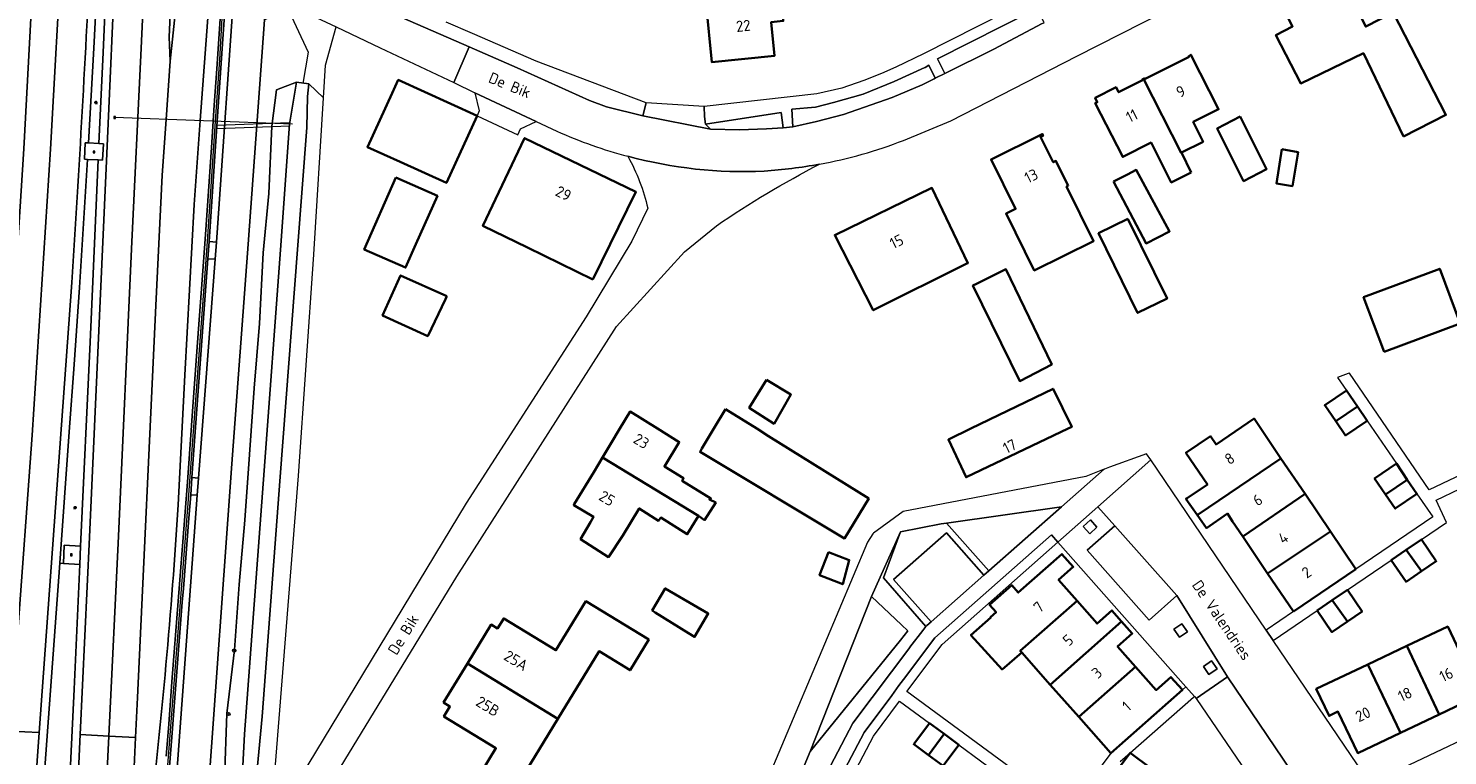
# Model space of a CAD drawing. Header units: metres. Extents: x 152391 to 157968, y 462336 to 467280.
# Tile 337 of 656: x 153788 to 153961, y 465710 to 465799. Entities that reach past the tile are written whole.
import ezdxf
from ezdxf.enums import TextEntityAlignment as Align

# ---------------------------------------------------------------- set-up
doc = ezdxf.new("R2010")
doc.units = ezdxf.units.M
doc.header["$LTSCALE"] = 0.75
doc.layers.get('0').update_dxf_attribs({"lineweight": 25})
for name, color, linetype, lineweight in [('B-WE-GR-BEPLANTING_CULTUUR_HEESTERS-GV', 251, 'Continuous', 18), ('B-WE-GR-BOOM-S', 251, 'Continuous', 25), ('B-WE-GR-GROENVOORZIENING-GV', 251, 'Continuous', 18), ('B-WE-GR-HAAG-G', 251, 'GR-HAAG1', 13), ('B-WE-KL-ET_LS_OV_LICHTMAST-S', 251, 'Continuous', 25), ('B-WE-KW-KUNSTWERK_DUIKER-G', 5, 'Continuous', 18), ('B-WE-OG-BEBOUWING-GV', 6, 'Continuous', 35), ('B-WE-OG-BEBOUWING-T18', 1, 'Continuous', 18), ('B-WE-OG-TERREIN_CULTUURSCHEIDING-GV', 251, 'Continuous', 18), ('B-WE-OG-TERREIN_ONBEGROEID-GV', 251, 'Continuous', 18), ('B-WE-OG-TOPOGRAFIE-T18', 1, 'Continuous', 18), ('B-WE-OG-WATER_SLOOT-GV', 251, 'Continuous', 18), ('B-WE-RI-GWA_KOLK-S', 251, 'Continuous', 25), ('B-WE-RI-GWA_RIOOLPUT-S', 251, 'Continuous', 25), ('B-WE-VH-VERHARDING_ASFALT-GV', 251, 'Continuous', 18), ('B-WE-VH-VERHARDING_BETONSTRAATSTEEN-GV', 251, 'Continuous', 18), ('B-WE-VH-VERHARDING_GESLOTEN-GV', 251, 'Continuous', 18), ('B-WE-VH-VERHARDING_OPEN-GV', 251, 'Continuous', 18), ('B-WE-VH-VERHARDING_STRAATBAKSTEEN-GV', 251, 'Continuous', 18), ('B-WE-VH-VERHARDING_TEGEL-GV', 251, 'Continuous', 18)]:
    doc.layers.add(name, color=color, linetype=linetype, lineweight=lineweight)
doc.styles.add('NLCS-ISO', font='isocpeur.ttf')
doc.styles.add('NLCS-ISO-M750-T18', font='NLCS-ISO.ttf', dxfattribs={"height": 1.35})
doc.linetypes.add('GR-HAAG1', pattern='A,6,[176,NLCS.SHX,S=0.125,R=0,X=0,Y=0],-2', length=8)

# ---------------------------------------------------------------- blocks, each defined once
blk = doc.blocks.new('SKL-ET_OV_LICHTMAST-SO')
at = {"color": 0, "linetype": 'ByBlock', "lineweight": 18}
for points in [[(-1.2, 0), (-2, 0)], [(-1.4, 1.4), (-0.9, 0.9)], [(0, 2), (0, 1.2)], [(0.9, 0.9), (1.4, 1.4)], [(2, 0), (1.2, 0)], [(-1.4, -1.4), (-0.9, -0.9)], [(0, -1.2), (0, -2)], [(0.9, -0.9), (1.4, -1.4)]]:
    blk.add_lwpolyline(points, dxfattribs=at)
blk.add_circle((0, 0), 1, dxfattribs=at)
blk = doc.blocks.new('SRI-PUT_INSPECTIEPUT_RIOOLPUT-SO')
at = {"color": 0, "linetype": 'ByBlock', "lineweight": 18}
blk.add_lwpolyline([(-1.1, -1.1), (1.1, -1.1), (1.1, 1.1), (-1.1, 1.1)], close=True, dxfattribs=at)
at = {"color": 0, "linetype": 'ByBlock', "lineweight": 18, "style": 'NLCS-ISO'}
blk.add_text('r', height=1.5, dxfattribs=at).set_placement((0, 0.3), align=Align.MIDDLE_CENTER)
blk = doc.blocks.new('SRI-KOLK-SO')
at = {"color": 0, "linetype": 'ByBlock', "lineweight": 18}
blk.add_lwpolyline([(-1.125, -1.125), (1.125, -1.125), (1.125, 1.125), (-1.125, 1.125)], close=True, dxfattribs=at)
at = {"color": 0, "linetype": 'ByBlock', "lineweight": 18, "style": 'NLCS-ISO'}
blk.add_text('k', height=1.5, dxfattribs=at).set_placement((0, 0), align=Align.MIDDLE_CENTER)
blk = doc.blocks.new('SGR-BOOM_01-SO')
at = {"linetype": 'ByBlock', "lineweight": 18}
h = blk.add_hatch(color=0, dxfattribs=at)
h.dxf.hatch_style = 1
edge = h.paths.add_edge_path()
edge.add_arc((0, 0), 0.25, 0, 360)
at = {"color": 0, "linetype": 'ByBlock', "lineweight": 18}
for radius in [2, 0.25]:
    blk.add_circle((0, 0), radius, dxfattribs=at)

msp = doc.modelspace()

# ---------------------------------------------------------------- linework, layer by layer
at = {"layer": 'B-WE-GR-BEPLANTING_CULTUUR_HEESTERS-GV'}
for points in [[(153911.91, 465799.47), (153911.1, 465801.12), (153910.79, 465800.97), (153910.75, 465801.05), (153898.9, 465795.07), (153899.8, 465793.27), (153905.78, 465796.26), (153911.67, 465799.36)], [(153898.65, 465792.7), (153897.85, 465794.31), (153897.4, 465794.03), (153897.39, 465794.03), (153893.65, 465792.3), (153889.86, 465790.78), (153886.25, 465789.74), (153884.05, 465789.18), (153881.19, 465788.92), (153881.29, 465786.79), (153884.2, 465787.41), (153887.48, 465788.28), (153893.38, 465790.36), (153897.06, 465791.89), (153898.53, 465792.64)], [(153870.65, 465787.1), (153871.27, 465786.48), (153874.79, 465786.43), (153878.1, 465786.52), (153880.12, 465786.66), (153879.88, 465788.52)], [(153914.02, 465740.46), (153919.22, 465745.04), (153916.97, 465744.16), (153894.75, 465739.9), (153891.11, 465737.25), (153891.03, 465737.17), (153890.38, 465736.15), (153876.42, 465703.03), (153874.55, 465697.66), (153875.92, 465697.09), (153877.49, 465696.48), (153883.43, 465710.67), (153890.87, 465729.53), (153894.41, 465737.41), (153899.37, 465738.4), (153900.03, 465738.48)]]:
    msp.add_lwpolyline(points, close=True, dxfattribs=at)
at = {"layer": 'B-WE-GR-GROENVOORZIENING-GV'}
for points in [[(153786.74, 465662.65), (153788.24, 465682.2), (153790.35, 465710.33), (153792.03, 465733.61), (153793.18, 465749.63), (153793.77, 465757.8), (153794.45, 465767.18), (153795.42, 465782.81), (153795.03, 465782.83), (153795.13, 465784.84), (153795.54, 465784.82), (153796.18, 465796.38), (153796.74, 465807.38), (153797.3, 465819.42), (153797.7, 465828.85), (153796.93, 465828.87), (153796.7, 465828.88)], [(153797.94, 465809.89), (153797.3, 465795.82), (153796.8, 465784.75), (153797.34, 465784.72), (153797.23, 465782.71), (153796.71, 465782.74), (153795.72, 465760.54), (153794.55, 465735.66), (153794.46, 465733.45), (153793.78, 465718.23), (153793.01, 465702.28), (153792.66, 465695.49), (153791.99, 465683.95), (153791.6, 465676.62), (153790.27, 465658.94), (153789.12, 465643.58), (153788.17, 465631.03)], [(153805.39, 465708.82), (153805.67, 465712.41), (153806, 465716.65), (153806.95, 465728.86), (153807.08, 465730.53), (153807.75, 465739.09), (153807.97, 465741.92), (153807.97, 465741.94), (153808.12, 465744.02), (153808.12, 465744.03), (153810.06, 465770.7), (153810.06, 465770.71), (153810.14, 465771.75), (153810.21, 465772.79), (153810.21, 465772.8), (153811.21, 465787.46), (153812.7, 465809.3)], [(153787.51, 465608.71), (153792.6, 465676.56), (153792.95, 465683.31), (153793.62, 465694.8), (153794.35, 465709.2), (153794.52, 465712.71), (153795.66, 465736.78), (153797.74, 465783.54), (153798.86, 465808.28)], [(153811.61, 465800.55), (153811.15, 465793.85), (153810.85, 465789.43), (153810.49, 465784.25), (153810.05, 465777.77), (153809.73, 465773.1), (153809.37, 465768.15), (153808.94, 465762.16), (153808.29, 465753.25), (153807.62, 465744.06), (153807.23, 465738.82), (153805.69, 465719.16), (153805.29, 465714), (153804.98, 465710.07)], [(153804.98, 465710.07), (153805.29, 465714), (153805.69, 465719.16), (153807.23, 465738.82), (153807.62, 465744.06), (153808.29, 465753.25), (153808.94, 465762.16), (153809.37, 465768.15), (153809.73, 465773.1), (153810.05, 465777.77), (153810.49, 465784.25), (153810.85, 465789.43), (153811.15, 465793.85), (153811.61, 465800.55)], [(153810.13, 465801.17), (153809.13, 465787.54), (153808.38, 465777.3), (153807.25, 465756.5), (153806.43, 465740.73)], [(153793.49, 465767.8), (153789.53, 465712.96), (153789.28, 465709.5), (153788.62, 465700.34), (153781.66, 465609.18)]]:
    msp.add_lwpolyline(points, dxfattribs=at)
for points in [[(153796.8, 465784.75), (153797.3, 465795.82), (153797.94, 465809.89), (153798.74, 465828.82), (153797.7, 465828.85), (153797.3, 465819.42), (153796.74, 465807.38), (153796.18, 465796.38), (153795.54, 465784.82)], [(153794.55, 465735.66), (153795.72, 465760.54), (153796.71, 465782.74), (153795.42, 465782.81), (153794.45, 465767.18), (153793.77, 465757.8), (153793.18, 465749.63), (153792.03, 465733.61), (153792.47, 465733.58), (153792.57, 465735.79)], [(153917.45, 465737.18), (153918.34, 465737.99), (153917.54, 465738.88), (153916.65, 465738.07)], [(153791.23, 465684), (153791.99, 465683.95), (153792.66, 465695.49), (153793.01, 465702.28), (153793.78, 465718.23), (153794.46, 465733.45), (153792.47, 465733.58), (153792.03, 465733.61), (153790.35, 465710.33), (153788.24, 465682.2), (153788.92, 465682.15), (153789.04, 465684.11)], [(153928.37, 465724.57), (153929.36, 465725.25), (153928.68, 465726.23), (153927.69, 465725.55)], [(153931.98, 465720.03), (153932.96, 465720.71), (153932.29, 465721.7), (153931.3, 465721.02)]]:
    msp.add_lwpolyline(points, close=True, dxfattribs=at)
for points in [[(153795.85, 465809.51, -0.004292), (153793.49, 465767.8)], [(153806.43, 465740.73, -0.014756), (153802.92, 465701.77)]]:
    msp.add_lwpolyline(points, format="xyb", dxfattribs=at)
at = {"layer": 'B-WE-GR-HAAG-G'}
msp.add_lwpolyline([(153812.46, 465809.35), (153811.91, 465802.95), (153811.48, 465794.97), (153810.96, 465787.47), (153809.96, 465772.82), (153807.72, 465741.94), (153805.11, 465708.46), (153803.62, 465687.92), (153803.3, 465683.95)], dxfattribs=at)
at = {"layer": 'B-WE-KW-KUNSTWERK_DUIKER-G'}
for points in [[(153824.83, 465836.29), (153818.49, 465829.55), (153816.99, 465807.22), (153822.26, 465795.86), (153821.62, 465792.05)], [(153820.36, 465787.12), (153798.71, 465787.92)], [(153811.15, 465786.59), (153820.03, 465786.9)], [(153811.18, 465786.99), (153820.02, 465787.3)]]:
    msp.add_lwpolyline(points, dxfattribs=at)
at = {"layer": 'B-WE-OG-BEBOUWING-GV'}
for points in [[(153870.05, 465808.67), (153871.43, 465794.68), (153879.07, 465795.44), (153878.67, 465799.54), (153880.14, 465799.69), (153879.67, 465804.48), (153882.04, 465804.72), (153881.54, 465809.8)], [(153955.68, 465785.61), (153960.84, 465788.24), (153954.42, 465800.72), (153951.08, 465799), (153948.03, 465804.92), (153940.99, 465801.3), (153942.17, 465799.01), (153940.13, 465797.97), (153943.16, 465792.07), (153950.79, 465795.75)], [(153924, 465792.63), (153928.58, 465783.63), (153928.64, 465783.66), (153931.27, 465784.97), (153930.06, 465787.38), (153933.15, 465788.92), (153929.79, 465795.56), (153929.51, 465795.41), (153929.55, 465795.32), (153924.19, 465792.61), (153924.14, 465792.7)], [(153833.47, 465782.51), (153839.12, 465779.94), (153842.85, 465788.13), (153833.25, 465792.49), (153832.52, 465790.9), (153829.5, 465784.32)], [(153929.83, 465781.23), (153928.64, 465783.66), (153928.58, 465783.63), (153924, 465792.63), (153923.86, 465792.55), (153923.9, 465792.47), (153920.98, 465790.99), (153920.67, 465791.61), (153918.1, 465790.31), (153918.37, 465789.78), (153918.13, 465789.67), (153921.47, 465783.11), (153924.92, 465784.87), (153927.39, 465780.01)], [(153935.76, 465788.05), (153932.96, 465786.56), (153936.19, 465780.17), (153938.99, 465781.64)], [(153856.95, 465768.19), (153862.2, 465778.84), (153848.64, 465785.4), (153843.56, 465774.7), (153848.99, 465772.06)], [(153914.84, 465779.59), (153913.34, 465782.62), (153913.02, 465782.46), (153911.48, 465785.56), (153911.78, 465785.7), (153911.68, 465785.89), (153905.44, 465782.8), (153908.43, 465776.77), (153907.27, 465776.2), (153910.7, 465769.28), (153917.92, 465772.86), (153914.64, 465779.49)], [(153940.87, 465784.04), (153940.22, 465779.87), (153942.14, 465779.56), (153942.84, 465783.69)], [(153920.36, 465780.11), (153924.32, 465772.57), (153927.19, 465774.04), (153923.12, 465781.53), (153922.04, 465780.97)], [(153832.96, 465780.59), (153829.1, 465771.85), (153834.14, 465769.62), (153835.4, 465772.47), (153838.01, 465778.36)], [(153902.5, 465770.12), (153902.62, 465770.18), (153898.23, 465779.33), (153886.41, 465773.59), (153891.1, 465764.42)], [(153922.11, 465775.57), (153918.53, 465773.82), (153923.29, 465764.1), (153926.87, 465765.85)], [(153910.08, 465763.54), (153907.26, 465769.42), (153903.65, 465767.65), (153903.24, 465767.44), (153908.93, 465755.8), (153912.83, 465757.82)], [(153953.3, 465759.34), (153962.57, 465762.81), (153960.08, 465769.48), (153950.81, 465766.01)], [(153839.15, 465766.14), (153833.53, 465768.68), (153831.34, 465763.79), (153836.85, 465761.27), (153838.99, 465765.79)], [(153878.11, 465755.96), (153875.99, 465752.53), (153879.02, 465750.59), (153881.07, 465754.15)], [(153914.85, 465750), (153915.27, 465750.2), (153912.99, 465754.87), (153902.99, 465750), (153900.25, 465748.67), (153902.39, 465744.08)], [(153948.73, 465754.65), (153946.08, 465752.84), (153947.42, 465750.89), (153950.07, 465752.68)], [(153869.81, 465739.38), (153870.55, 465738.85), (153871.91, 465741.01), (153871.14, 465741.35), (153871.32, 465741.5), (153867.84, 465743.62), (153868, 465743.96), (153865.66, 465745.4), (153867.47, 465748.36), (153864.82, 465750), (153861.49, 465752.07), (153860.24, 465750), (153859.09, 465748.09), (153858.11, 465746.47), (153866.79, 465741.21)], [(153873.12, 465752.38), (153871.69, 465750), (153870.23, 465747.56), (153870, 465747.17), (153887.61, 465736.62), (153890.54, 465741.48), (153878.35, 465749.1), (153876.92, 465750)], [(153950.07, 465752.68), (153947.42, 465750.89), (153948.59, 465749.17), (153951.23, 465750.97)], [(153930.55, 465739.48), (153930.65, 465739.54), (153940.75, 465746.38), (153937.48, 465751.22), (153932.84, 465748.08), (153932.16, 465749.08), (153929.18, 465747.06), (153931.79, 465743.21), (153929.31, 465741.53), (153929.18, 465741.45)], [(153858.11, 465746.47), (153857.05, 465744.71), (153854.68, 465740.79), (153854.62, 465740.68), (153857.04, 465739.24), (153856.67, 465738.61), (153855.46, 465736.52), (153858.84, 465734.34), (153860.61, 465736.96), (153862.59, 465740.27), (153864.96, 465738.78), (153865.23, 465739.15), (153868.45, 465737.12), (153869.81, 465739.38), (153866.79, 465741.21)], [(153940.75, 465746.38), (153930.65, 465739.54), (153930.55, 465739.48), (153931.68, 465737.87), (153934.22, 465739.64), (153934.86, 465738.67), (153936.09, 465736.85), (153943.68, 465742.04)], [(153954.8, 465745.74), (153952.15, 465743.94), (153953.48, 465741.99), (153956.13, 465743.78)], [(153956.13, 465743.78), (153953.48, 465741.99), (153954.66, 465740.26), (153957.3, 465742.06)], [(153939.12, 465732.36), (153946.76, 465737.48), (153943.68, 465742.04), (153936.09, 465736.85)], [(153949.88, 465732.87), (153946.76, 465737.48), (153939.12, 465732.36), (153942.26, 465727.72)], [(153956.01, 465735.23), (153957.86, 465732.62), (153959.65, 465733.84), (153957.85, 465736.49)], [(153885.64, 465734.96), (153884.55, 465732.14), (153887.39, 465731.04), (153888.18, 465733.98)], [(153909.18, 465722.72), (153909, 465722.92), (153915.91, 465729.01), (153913.66, 465731.56), (153915.45, 465733.15), (153914.07, 465734.72), (153908.75, 465730.01), (153907.96, 465730.91), (153905.26, 465728.52), (153906.06, 465727.62), (153905.37, 465727.02), (153905.41, 465726.97), (153902.98, 465724.84), (153906.79, 465720.66)], [(153954.17, 465733.98), (153955.98, 465731.34), (153957.86, 465732.62), (153956.01, 465735.23)], [(153868.58, 465725.09), (153869.34, 465724.62), (153871.01, 465727.47), (153865.77, 465730.52), (153864.19, 465727.82), (153864.55, 465727.59)], [(153945.15, 465727.84), (153946.95, 465725.2), (153948.85, 465726.48), (153946.99, 465729.09)], [(153946.99, 465729.09), (153948.85, 465726.48), (153950.63, 465727.7), (153948.83, 465730.34)], [(153841.67, 465721.36), (153852.7, 465714.64), (153857.71, 465722.86), (153861.48, 465720.56), (153863.76, 465724.29), (153856.1, 465728.97), (153852.45, 465723), (153846.09, 465726.88), (153845.35, 465725.65), (153844.57, 465726.12)], [(153912.65, 465718.79), (153921.34, 465726.51), (153920.16, 465727.84), (153918.36, 465726.24), (153915.91, 465729.01), (153909, 465722.92), (153909.18, 465722.72)], [(153916.14, 465714.86), (153923.04, 465720.96), (153920.84, 465723.44), (153922.64, 465725.03), (153921.34, 465726.51), (153912.65, 465718.79)], [(153960.02, 465715.17), (153964.99, 465717.54), (153961.05, 465725.88), (153956.06, 465723.51)], [(153951.33, 465721.26), (153955.3, 465712.93), (153960.02, 465715.17), (153956.06, 465723.51)], [(153852.7, 465714.64), (153841.67, 465721.36), (153838.77, 465716.61), (153839.54, 465716.14), (153838.8, 465714.92), (153845.14, 465711.05), (153841.5, 465705.08), (153849.18, 465700.4), (153851.45, 465704.13), (153847.68, 465706.43)], [(153923.04, 465720.96), (153916.14, 465714.86), (153920.04, 465710.45), (153928.74, 465718.15), (153927.35, 465719.72), (153925.55, 465718.13)], [(153955.3, 465712.93), (153951.33, 465721.26), (153945.05, 465718.27), (153946.61, 465714.99), (153947.69, 465715.51), (153950.1, 465710.45)], [(153897.82, 465710.21), (153899.72, 465712.79), (153897.93, 465714.11), (153896.03, 465711.53)], [(153899.72, 465712.79), (153897.82, 465710.21), (153899.61, 465708.89), (153901.51, 465711.47)], [(153920.97, 465708.59), (153923.54, 465706.68), (153924.95, 465708.57), (153922.39, 465710.48)]]:
    msp.add_lwpolyline(points, close=True, dxfattribs=at)
at = {"layer": 'B-WE-OG-TERREIN_CULTUURSCHEIDING-GV'}
for points in [[(153811.11, 465772.71), (153813.42, 465806.07), (153813.64, 465809.23), (153812.7, 465809.3), (153811.21, 465787.46), (153810.21, 465772.8), (153810.21, 465772.79)], [(153808.12, 465744.03), (153808.93, 465743.97), (153810.95, 465770.64), (153810.06, 465770.71), (153810.06, 465770.7)], [(153807.97, 465741.94), (153807.97, 465741.92), (153807.75, 465739.09), (153807.08, 465730.53), (153806.95, 465728.86), (153806, 465716.65), (153805.67, 465712.41), (153805.39, 465708.82), (153805.42, 465708.82), (153805.37, 465708.13), (153806.3, 465708.06), (153808.77, 465741.88)], [(153905.18, 465732.67), (153914.02, 465740.46), (153900.03, 465738.48)], [(153894.41, 465737.41), (153890.87, 465729.53), (153894.52, 465726.09), (153895.32, 465725.34), (153894.41, 465724.22), (153883.43, 465710.67), (153877.49, 465696.48), (153879.06, 465695.88), (153888.62, 465714.12), (153893.3, 465720.35), (153895.55, 465723.34), (153895.55, 465723.35), (153897.12, 465725.39), (153897.51, 465725.87), (153892.36, 465731.83)], [(153890.87, 465729.53), (153883.43, 465710.67), (153894.41, 465724.22), (153895.32, 465725.34), (153894.52, 465726.09)]]:
    msp.add_lwpolyline(points, close=True, dxfattribs=at)
for points in [[(153816.94, 465799.83), (153814.99, 465772.5), (153812.98, 465745.69), (153810.03, 465704.44), (153811.25, 465703.06)], [(153812.67, 465704.26), (153812.09, 465707.26), (153812.39, 465715.28), (153813.29, 465723.04), (153813.89, 465731.02), (153814.55, 465738.83), (153815.14, 465746.86), (153815.69, 465754.93), (153816.35, 465762.82), (153816.79, 465771.41), (153817.5, 465778.67), (153817.85, 465786.85), (153818.44, 465791.3), (153820.85, 465792.22), (153822.37, 465792.04), (153824.15, 465790.3), (153824.4, 465794.29), (153825.68, 465798.95)]]:
    msp.add_lwpolyline(points, dxfattribs=at)
at = {"layer": 'B-WE-OG-TERREIN_ONBEGROEID-GV'}
msp.add_lwpolyline([(153898.13, 465726.47), (153904.58, 465732.14), (153900, 465737.3), (153893.56, 465731.61)], close=True, dxfattribs=at)
at = {"layer": 'B-WE-OG-WATER_SLOOT-GV'}
for points in [[(153820.85, 465792.22), (153818.44, 465791.3), (153817.85, 465786.85), (153817.5, 465778.67), (153816.79, 465771.41), (153816.35, 465762.82), (153815.69, 465754.93), (153815.14, 465746.86), (153814.55, 465738.83), (153813.89, 465731.02), (153813.29, 465723.04), (153812.39, 465715.28), (153812.09, 465707.26), (153812.67, 465704.26)], [(153817.87, 465704.36), (153818.14, 465707.09), (153818.38, 465710.09), (153821.11, 465744.23), (153822.95, 465771.22), (153824.15, 465790.3), (153822.37, 465792.04), (153822.2, 465790.46), (153822.13, 465786.71), (153820.98, 465771.82), (153818.87, 465744.12), (153816.68, 465714.91), (153815.77, 465705.45), (153815.53, 465703.34), (153814, 465703.48), (153814.12, 465705.05), (153814.53, 465712.75), (153816.91, 465744.9), (153818.92, 465771.79), (153820.02, 465787.1), (153820.85, 465792.22)]]:
    msp.add_lwpolyline(points, dxfattribs=at)
msp.add_lwpolyline([(153820.85, 465792.22), (153820.02, 465787.1), (153818.92, 465771.79), (153816.91, 465744.9), (153814.53, 465712.75), (153814.12, 465705.05), (153814, 465703.48), (153815.53, 465703.34), (153815.77, 465705.45), (153816.68, 465714.91), (153818.87, 465744.12), (153820.98, 465771.82), (153822.13, 465786.71), (153822.2, 465790.46), (153822.37, 465792.04)], close=True, dxfattribs=at)
at = {"layer": 'B-WE-VH-VERHARDING_ASFALT-GV'}
for points in [[(153813.42, 465806.07), (153811.11, 465772.71), (153810.95, 465770.64), (153808.93, 465743.97), (153808.77, 465741.88), (153806.3, 465708.06), (153806.14, 465705.93), (153805.01, 465691.24), (153808.9, 465690.71), (153810.03, 465704.44), (153812.98, 465745.69), (153814.99, 465772.5), (153816.94, 465799.83), (153817.38, 465805.78), (153817.83, 465811.71), (153818.77, 465827.71), (153818.74, 465827.83), (153819.27, 465835.74), (153819.24, 465835.98), (153820.74, 465859.42), (153821.4, 465868.01), (153821.9, 465873.33)], [(153817.38, 465805.78), (153816.94, 465799.83), (153820.97, 465801.73), (153820.82, 465801.25), (153825.68, 465798.95), (153831.04, 465796.42), (153840, 465792.2), (153841.9, 465796.51), (153832.83, 465800.47), (153827.33, 465802.87), (153822.9, 465804.79)]]:
    msp.add_lwpolyline(points, dxfattribs=at)
at = {"layer": 'B-WE-VH-VERHARDING_BETONSTRAATSTEEN-GV'}
for points in [[(153811.11, 465772.71), (153810.21, 465772.79), (153810.14, 465771.75), (153810.06, 465770.71), (153810.95, 465770.64)], [(153924.9, 465746.2), (153918.46, 465740.49), (153920.53, 465738.16), (153928.05, 465729.65), (153934.23, 465719.76), (153945.86, 465702.55), (153951.75, 465706.53), (153951.6, 465706.76), (153939.8, 465724.2), (153938.96, 465725.44)], [(153808.93, 465743.97), (153808.12, 465744.03), (153808.12, 465744.02), (153807.97, 465741.94), (153808.77, 465741.88)], [(153930.42, 465717.12), (153934.23, 465719.76), (153928.05, 465729.65), (153924.68, 465726.66), (153917.14, 465735.17), (153920.53, 465738.16), (153918.46, 465740.49), (153913.59, 465736.17), (153929.18, 465718.53), (153930.2, 465717.37)], [(153905.18, 465732.67), (153900.03, 465738.48), (153899.37, 465738.4), (153894.41, 465737.41), (153892.36, 465731.83), (153897.51, 465725.87), (153897.63, 465726.02), (153898.13, 465726.47), (153893.56, 465731.61), (153900, 465737.3), (153904.58, 465732.14)], [(153917.45, 465737.18), (153916.65, 465738.07), (153917.54, 465738.88), (153918.34, 465737.99)], [(153928.37, 465724.57), (153927.69, 465725.55), (153928.68, 465726.23), (153929.36, 465725.25)], [(153931.98, 465720.03), (153931.3, 465721.02), (153932.29, 465721.7), (153932.96, 465720.71)]]:
    msp.add_lwpolyline(points, close=True, dxfattribs=at)
at = {"layer": 'B-WE-VH-VERHARDING_GESLOTEN-GV'}
for points in [[(153805.87, 465809.48), (153805.34, 465797.72), (153805.49, 465794.78), (153806.87, 465807.86), (153807.04, 465809.48), (153807.91, 465817.74), (153809.77, 465834.67), (153811.98, 465866.43), (153812.69, 465880.2), (153813.5, 465897.07), (153814.04, 465907.87), (153814.11, 465909.19), (153814.24, 465911.95), (153814.28, 465912.49), (153810.95, 465912.65), (153808.73, 465866.95), (153807.31, 465839.32), (153806.31, 465819.22), (153805.94, 465811.12)], [(153785.41, 465809.16), (153785.39, 465808.97), (153778.52, 465713.53), (153782.78, 465713.31), (153782.89, 465714.72), (153784.65, 465738.84), (153786.28, 465762.38), (153787.66, 465784.1), (153788.35, 465796.96), (153788.97, 465808.36), (153788.97, 465809.53), (153785.44, 465809.54)], [(153788.97, 465809.53), (153788.97, 465808.36), (153788.35, 465796.96), (153787.66, 465784.1), (153786.28, 465762.38), (153784.65, 465738.84), (153782.89, 465714.72), (153782.78, 465713.31), (153786.02, 465713.14), (153786.85, 465724.18), (153788.66, 465749.2), (153790.9, 465784.07), (153792.31, 465809.52)], [(153798.92, 465809.5), (153798.86, 465808.28), (153797.74, 465783.54), (153795.66, 465736.78), (153794.52, 465712.71), (153798, 465712.53), (153799.17, 465736.9), (153800.78, 465771.93), (153801.92, 465796.35), (153802.53, 465809.49)], [(153801.26, 465712.36), (153801.51, 465717.23), (153803.73, 465764.99), (153804.5, 465780.9), (153804.99, 465787.69), (153805.49, 465794.78), (153805.34, 465797.72), (153805.87, 465809.48), (153802.53, 465809.49), (153801.92, 465796.35), (153800.78, 465771.93), (153799.17, 465736.9), (153798, 465712.53)], [(153781.66, 465609.18), (153788.62, 465700.34), (153789.28, 465709.5), (153789.53, 465712.96), (153786.02, 465713.14), (153785.21, 465702.4), (153782.39, 465665.37), (153780.51, 465640.6), (153778.8, 465618.18), (153778.14, 465609.46)], [(153794.52, 465712.71), (153794.35, 465709.2), (153793.62, 465694.8), (153792.95, 465683.31), (153792.6, 465676.56), (153787.51, 465608.71), (153791.12, 465608.42), (153791.68, 465615.88), (153792.74, 465629.74), (153793.52, 465641.13), (153795.19, 465665.58), (153795.98, 465677.04), (153796.73, 465688.07), (153797.48, 465701.8), (153798, 465712.53)], [(153798.22, 465654.03), (153799.94, 465682.36), (153799.83, 465684.37), (153801.08, 465708.79), (153801.26, 465712.36), (153798, 465712.53), (153797.48, 465701.8), (153796.73, 465688.07), (153795.98, 465677.04), (153795.19, 465665.58), (153793.52, 465641.13), (153792.74, 465629.74), (153791.68, 465615.88), (153791.12, 465608.42), (153794.75, 465608.12), (153795.87, 465622.69), (153796, 465624.77), (153797.77, 465647.17), (153798.08, 465651.91)]]:
    msp.add_lwpolyline(points, close=True, dxfattribs=at)
for points in [[(153795.85, 465809.51), (153792.31, 465809.52), (153790.9, 465784.07), (153788.66, 465749.2), (153786.85, 465724.18), (153786.02, 465713.14), (153789.53, 465712.96), (153793.49, 465767.8)], [(153806.43, 465740.73), (153807.25, 465756.5), (153808.38, 465777.3), (153809.13, 465787.54), (153810.13, 465801.17), (153810.88, 465807.62), (153811.07, 465809.47), (153807.04, 465809.48), (153806.87, 465807.86), (153805.49, 465794.78), (153804.99, 465787.69), (153804.5, 465780.9), (153803.73, 465764.99), (153801.51, 465717.23), (153801.26, 465712.36), (153801.08, 465708.79), (153799.83, 465684.37), (153799.94, 465682.36)]]:
    msp.add_lwpolyline(points, dxfattribs=at)
for points in [[(153793.49, 465767.8, 0.004292), (153795.85, 465809.51)], [(153802.92, 465701.77, 0.014756), (153806.43, 465740.73)]]:
    msp.add_lwpolyline(points, format="xyb", dxfattribs=at)
at = {"layer": 'B-WE-VH-VERHARDING_OPEN-GV'}
for points in [[(153795.54, 465784.82), (153795.13, 465784.84), (153795.03, 465782.83), (153795.42, 465782.81), (153796.71, 465782.74), (153797.23, 465782.71), (153797.34, 465784.72), (153796.8, 465784.75)], [(153794.46, 465733.45), (153794.55, 465735.66), (153792.57, 465735.79), (153792.47, 465733.58)]]:
    msp.add_lwpolyline(points, close=True, dxfattribs=at)
at = {"layer": 'B-WE-VH-VERHARDING_STRAATBAKSTEEN-GV'}
for points in [[(153894.79, 465785.13), (153900.54, 465787.5), (153915.88, 465795.4), (153926.59, 465800.84), (153929.56, 465802.36), (153934.3, 465804.77), (153945.46, 465810.44), (153947.38, 465811.42), (153955.61, 465815.6), (153962.98, 465819.34), (153967.67, 465821.73), (153972.34, 465824.1), (153976.38, 465826.17), (153976.39, 465826.18)], [(153911.67, 465799.36), (153905.78, 465796.26), (153899.8, 465793.27), (153898.65, 465792.7), (153898.53, 465792.64), (153897.06, 465791.89), (153893.38, 465790.36), (153887.48, 465788.28), (153884.2, 465787.41), (153881.29, 465786.79), (153880.12, 465786.66), (153878.1, 465786.52), (153874.79, 465786.43), (153871.27, 465786.48), (153863.04, 465788.13), (153858.62, 465789.21), (153856.54, 465789.98), (153847.71, 465793.98), (153841.9, 465796.51), (153840, 465792.2), (153842.58, 465790.91), (153850.03, 465787.43), (153852.57, 465786.25)], [(153863.64, 465776.86), (153861.71, 465772.86), (153856.15, 465763.61), (153841.52, 465740.93), (153822.25, 465709.02), (153819.76, 465704.94), (153818.52, 465703.36)], [(153811.25, 465703.06), (153810.03, 465704.44), (153808.9, 465690.71), (153812.39, 465692.27), (153816.25, 465694), (153817.72, 465695.39), (153822.67, 465702.93), (153840.39, 465731.97), (153859.83, 465762.44), (153868.09, 465771.56), (153871.99, 465774.72)]]:
    msp.add_lwpolyline(points, dxfattribs=at)
for points in [[(153847.8, 465785.81), (153848.15, 465786.53), (153850.03, 465787.43), (153842.58, 465790.91), (153843.11, 465788.74), (153842.85, 465788.13)], [(153863.44, 465789.7), (153863.04, 465788.13), (153871.27, 465786.48), (153870.65, 465787.1), (153870.56, 465788.05), (153870.52, 465789.26)]]:
    msp.add_lwpolyline(points, close=True, dxfattribs=at)
for points in [[(153852.57, 465786.25, 0.042546), (153861.22, 465783.19)], [(153884.55, 465782.23, 0.046302), (153894.79, 465785.13)], [(153877.82, 465781.39, -0.078198), (153861.22, 465783.19)], [(153861.22, 465783.19, -0.067546), (153863.64, 465776.86)], [(153861.22, 465783.19, 0.078198), (153877.82, 465781.39)], [(153871.99, 465774.72, -0.030967), (153884.55, 465782.23)], [(153884.55, 465782.23, -0.029454), (153877.82, 465781.39)], [(153877.82, 465781.39, 0.029454), (153884.55, 465782.23)]]:
    msp.add_lwpolyline(points, format="xyb", dxfattribs=at)
at = {"layer": 'B-WE-VH-VERHARDING_TEGEL-GV'}
for points in [[(153822.9, 465804.79), (153827.33, 465802.87), (153832.83, 465800.47), (153841.9, 465796.51), (153847.71, 465793.98), (153856.54, 465789.98), (153858.62, 465789.21), (153863.04, 465788.13), (153863.44, 465789.7), (153850.06, 465794.78), (153842.31, 465798.15), (153839.08, 465799.53)], [(153907.09, 465800.69), (153897.22, 465795.68), (153893.86, 465794.05), (153892.08, 465793.26), (153889.95, 465792.42), (153887.28, 465791.51), (153884.21, 465790.82), (153870.52, 465789.26), (153870.56, 465788.05), (153870.65, 465787.1), (153879.88, 465788.52), (153880.12, 465786.66), (153881.29, 465786.79), (153881.19, 465788.92), (153884.05, 465789.18), (153886.25, 465789.74), (153889.86, 465790.78), (153893.65, 465792.3), (153897.39, 465794.03), (153897.4, 465794.03), (153897.85, 465794.31), (153898.65, 465792.7), (153899.8, 465793.27), (153898.9, 465795.07), (153910.75, 465801.05)], [(153978.72, 465752), (153958.79, 465742.54), (153949.1, 465756.76), (153948.92, 465756.7), (153947.64, 465756.25), (153948.73, 465754.65), (153950.07, 465752.68), (153951.23, 465750.97), (153954.8, 465745.74), (153956.13, 465743.78), (153957.3, 465742.06), (153959.23, 465739.24), (153949.88, 465732.87), (153942.26, 465727.72), (153938.96, 465725.44), (153939.8, 465724.2), (153945.15, 465727.84), (153946.99, 465729.09), (153948.83, 465730.34), (153954.17, 465733.98), (153956.01, 465735.23), (153957.85, 465736.49), (153960.9, 465738.56), (153959.65, 465741.29), (153962.51, 465742.65)], [(153880.66, 465695.26), (153889.99, 465712.95), (153893.34, 465717.49), (153894.22, 465718.69), (153894.77, 465719.42), (153898.61, 465724.51), (153912.8, 465737.07), (153913.59, 465736.17), (153918.46, 465740.49), (153924.9, 465746.2), (153924.38, 465746.94), (153919.87, 465745.29), (153919.25, 465745.07), (153919.22, 465745.04), (153914.02, 465740.46), (153905.18, 465732.67), (153904.58, 465732.14), (153898.13, 465726.47), (153897.63, 465726.02), (153897.51, 465725.87), (153897.12, 465725.39), (153895.55, 465723.35), (153895.55, 465723.34), (153893.3, 465720.35), (153888.62, 465714.12), (153879.06, 465695.88)], [(153921.15, 465709.42), (153922.39, 465710.48), (153930.08, 465717.26), (153930.2, 465717.37), (153929.18, 465718.53), (153928.74, 465718.15), (153920.04, 465710.45), (153914.82, 465703.51), (153895.18, 465717.98), (153899.5, 465723.7), (153913.59, 465736.17), (153912.8, 465737.07), (153898.61, 465724.51), (153894.77, 465719.42), (153894.22, 465718.69), (153893.34, 465717.49), (153889.99, 465712.95), (153880.66, 465695.26)], [(153991.33, 465725.59), (153951.6, 465706.76), (153951.75, 465706.53), (153957.94, 465700.87), (153958.49, 465700.63), (153959.08, 465700.73), (153959.28, 465700.99), (153959.28, 465701.32), (153958.96, 465701.97), (153956.93, 465706.03), (153963.23, 465709.03)], [(153881.82, 465694.81), (153891.11, 465712.53), (153894.28, 465716.79), (153897.93, 465714.11), (153899.72, 465712.79), (153901.51, 465711.47), (153906.8, 465707.57)]]:
    msp.add_lwpolyline(points, dxfattribs=at)
for points in [[(153928.05, 465729.65), (153920.53, 465738.16), (153917.14, 465735.17), (153924.68, 465726.66)], [(153945.86, 465702.55), (153934.23, 465719.76), (153930.42, 465717.12), (153942.05, 465700.01)]]:
    msp.add_lwpolyline(points, close=True, dxfattribs=at)

# ---------------------------------------------------------------- block references
at = {"layer": 'B-WE-GR-BOOM-S', "xscale": 0.1, "yscale": 0.1, "zscale": 0.1}
for p in [(153813.27, 465722.95), (153812.56, 465715.22)]:
    msp.add_blockref('SGR-BOOM_01-SO', p, dxfattribs=at)
at = {"layer": 'B-WE-KL-ET_LS_OV_LICHTMAST-S', "xscale": 0.1, "yscale": 0.1, "zscale": 0.1}
for p in [(153796.43, 465789.73), (153793.9, 465740.37)]:
    msp.add_blockref('SKL-ET_OV_LICHTMAST-SO', p, dxfattribs=at)
at = {"layer": 'B-WE-RI-GWA_KOLK-S', "xscale": 0.1, "yscale": 0.1, "zscale": 0.1}
for p in [(153796.19, 465783.72), (153793.43, 465734.62)]:
    msp.add_blockref('SRI-KOLK-SO', p, dxfattribs=at)
at = {"layer": 'B-WE-RI-GWA_RIOOLPUT-S', "xscale": 0.1, "yscale": 0.1, "zscale": 0.1}
msp.add_blockref('SRI-PUT_INSPECTIEPUT_RIOOLPUT-SO', (153798.72, 465787.92), dxfattribs=at)

# ---------------------------------------------------------------- texts
at = {"layer": 'B-WE-OG-BEBOUWING-T18', "style": 'NLCS-ISO-M750-T18'}
for s, rotation, p in [('22', 5.9, (153875.27, 465799.09)), ('9', 26.5, (153928.54, 465791.09)), ('11', 26.5, (153922.58, 465788.13)), ('13', 26.2, (153910.33, 465780.8)), ('29', 334.2, (153853.37, 465778.67)), ('15', 25.9, (153893.94, 465772.8)), ('23', 328.5, (153862.86, 465748.48)), ('17', 26, (153907.71, 465747.85)), ('8', 34.1, (153934.49, 465746.35)), ('25', 329.1, (153858.67, 465741.51)), ('6', 33, (153937.91, 465741.31)), ('4', 34, (153941.02, 465736.69)), ('2', 34.1, (153943.86, 465732.49)), ('7', 41.5, (153911.24, 465728.26)), ('5', 41.5, (153914.82, 465724.22)), ('25A', 328.6, (153847.6, 465721.73)), ('3', 41.5, (153918.33, 465720.25)), ('16', 25.5, (153960.88, 465720.02)), ('18', 25.5, (153955.85, 465717.62)), ('25B', 328.6, (153844.16, 465716.16)), ('1', 41.5, (153921.95, 465716.16)), ('20', 25.5, (153950.73, 465715.18))]:
    msp.add_text(s, height=1.35, rotation=rotation, dxfattribs=at).set_placement(p, align=Align.MIDDLE)
at = {"layer": 'B-WE-OG-TOPOGRAFIE-T18', "style": 'NLCS-ISO-M750-T18'}
for s, rotation, p in [('De Bik', 337.5, (153846.83, 465791.86)), ('De Valendries', 304.1, (153933.56, 465726.67)), ('De Bik', 58.3, (153833.86, 465724.9))]:
    msp.add_text(s, height=1.35, rotation=rotation, dxfattribs=at).set_placement(p, align=Align.MIDDLE)

doc.saveas('drawing.dxf')
